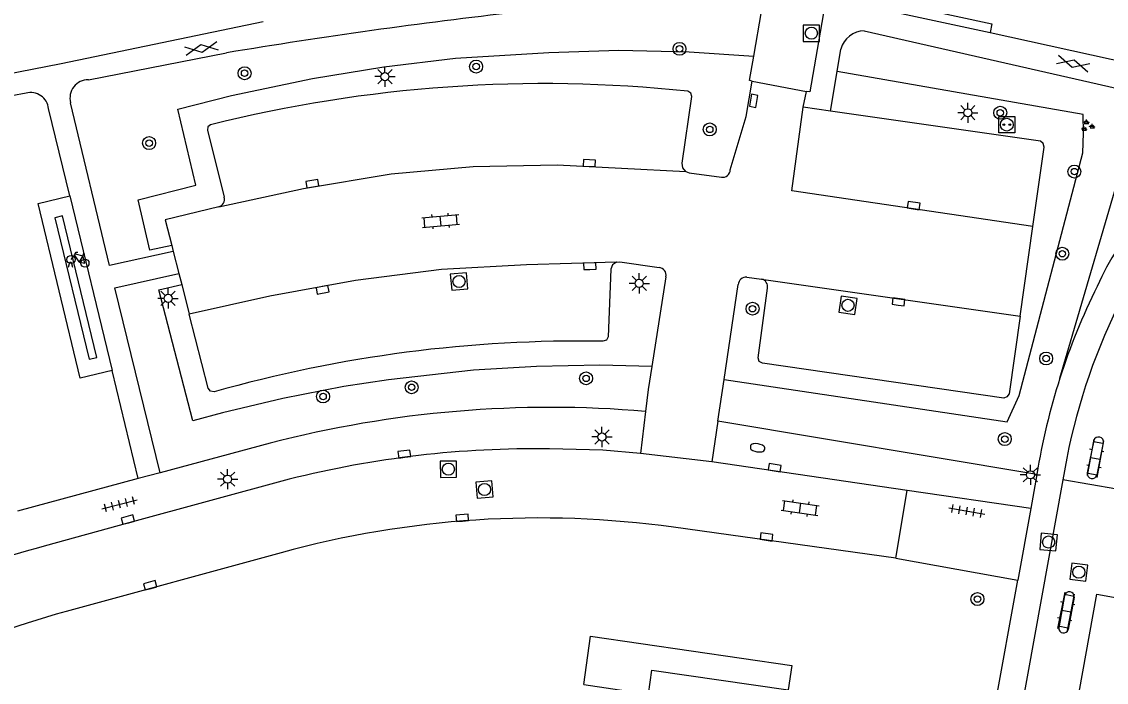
# Model space of a CAD drawing. Extents: x 131000 to 133013, y 393000 to 396501.
# Drawn here: x 131145.1 to 131212.1, y 395576.3 to 395617.2 of the extents above; entities that cross this region are included whole.
import ezdxf

# ---------------------------------------------------------------- set-up
doc = ezdxf.new("R2010")
doc.units = 0
for name, color, linetype in [('gg-bbg-onder overbouw', 7, 'Continuous'), ('gg-bbg-pand overbouw', 7, 'Continuous'), ('gg-knt-onverhard', 7, 'Continuous'), ('gg-knt-verharding', 7, 'Continuous'), ('gg-knt-verharding nz', 7, 'Continuous'), ('gt-grn-groengrens', 7, 'Continuous'), ('gt-grn-weggrens', 7, 'Continuous'), ('gt-symb-boom', 7, 'Continuous'), ('gt-symb-brandkraan', 7, 'Continuous'), ('gt-symb-fietsenrek', 7, 'Continuous'), ('gt-symb-gesloten verharding', 7, 'Continuous'), ('gt-symb-groenvak', 7, 'Continuous'), ('gt-symb-klinker verharding', 7, 'Continuous'), ('gt-symb-kolk', 7, 'Continuous'), ('gt-symb-laadpunt elektrisch vervoer', 7, 'Continuous'), ('gt-symb-lichtmast', 7, 'Continuous'), ('gt-symb-rioolschacht', 7, 'Continuous'), ('gt-symb-tegel verharding', 7, 'Continuous')]:
    doc.layers.add(name, color=color, linetype=linetype)

# ---------------------------------------------------------------- blocks, each defined once
blk = doc.blocks.new('gt0-GESVH1')
at = {"layer": 'gt-symb-gesloten verharding'}
for p, q in [((-0.992, -0.261), (0.008, 0.239)), ((0.008, -0.261), (-0.992, 0.239)), ((0.008, 0.239), (1.008, -0.261)), ((1.008, 0.239), (0.008, -0.261))]:
    blk.add_line(p, q, dxfattribs=at)
blk = doc.blocks.new('gt0-BOOM')
at = {"layer": 'gt-symb-boom'}
for radius in [0.4, 0.2]:
    blk.add_circle((0, 0), radius, dxfattribs=at)
blk = doc.blocks.new('gt0-LMAST')
at = {"layer": 'gt-symb-lichtmast'}
for p, q in [((-0.182, 0.173), (-0.447, 0.438)), ((-0.005, 0.246), (-0.005, 0.621)), ((0.172, 0.173), (0.437, 0.438)), ((-0.255, -0.004), (-0.63, -0.004)), ((-0.182, -0.181), (-0.447, -0.446)), ((-0.005, -0.254), (-0.005, -0.629)), ((0.437, -0.446), (0.172, -0.181)), ((0.245, -0.004), (0.62, -0.004))]:
    blk.add_line(p, q, dxfattribs=at)
blk.add_circle((-0.005, -0.004), 0.25, dxfattribs=at)
blk = doc.blocks.new('gt0-RS')
at = {"layer": 'gt-symb-rioolschacht'}
blk.add_lwpolyline([(-0.5, -0.5), (0.5, -0.5), (0.5, 0.5), (-0.5, 0.5)], close=True, dxfattribs=at)
blk.add_circle((0, 0), 0.375, dxfattribs=at)
blk = doc.blocks.new('gt0-LEV')
at = {"layer": 'gt-symb-laadpunt elektrisch vervoer'}
blk.add_lwpolyline([(-0.486, 0.501), (0.486, 0.501), (0.486, -0.499), (-0.486, -0.499)], close=True, dxfattribs=at)
for centre, radius in [((0, 0), 0.393), ((-0.186, 0), 0.0566), ((0.186, 0), 0.0566)]:
    blk.add_circle(centre, radius, dxfattribs=at)
blk = doc.blocks.new('gt0-GRVAK')
at = {"layer": 'gt-symb-groenvak'}
for p, q in [((-0.11, 0.189), (-0.228, 0.24)), ((-0.182, 0.153), (0.088, 0.153)), ((-0.091, 0.211), (-0.156, 0.322)), ((-0.047, 0.214), (-0.047, 0.393)), ((-0.004, 0.211), (0.061, 0.322)), ((0.015, 0.189), (0.133, 0.24)), ((0.262, -0.052), (0.197, 0.059)), ((0.305, -0.049), (0.305, 0.13)), ((0.349, -0.052), (0.414, 0.059)), ((-0.245, -0.228), (-0.363, -0.177)), ((-0.318, -0.264), (-0.047, -0.264)), ((-0.226, -0.206), (-0.291, -0.095)), ((-0.183, -0.203), (-0.183, -0.024)), ((-0.139, -0.206), (-0.074, -0.095)), ((-0.12, -0.228), (-0.002, -0.177)), ((0.243, -0.074), (0.125, -0.023)), ((0.17, -0.11), (0.441, -0.11)), ((0.368, -0.074), (0.486, -0.023))]:
    blk.add_line(p, q, dxfattribs=at)
blk = doc.blocks.new('gt0-KOLK')
at = {"layer": 'gt-symb-kolk'}
blk.add_lwpolyline([(0, 0), (0.375, 0), (0.375, 0.4), (-0.375, 0.4), (-0.375, 0), (0, 0)], dxfattribs=at)
blk = doc.blocks.new('gt0-KL1')
at = {"layer": 'gt-symb-klinker verharding'}
for p, q in [((-1.15, 0.3), (1.15, 0.3)), ((-1, -0.3), (-1, 0.3)), ((-0.5, 0.3), (-0.5, 0.45)), ((0, -0.3), (0, 0.3)), ((0.5, 0.3), (0.5, 0.45)), ((1, -0.3), (1, 0.3)), ((-1.15, -0.3), (1.15, -0.3)), ((-0.5, -0.45), (-0.5, -0.3)), ((0.5, -0.45), (0.5, -0.3))]:
    blk.add_line(p, q, dxfattribs=at)
blk = doc.blocks.new('gt0-BR')
at = {"layer": 'gt-symb-brandkraan'}
for centre, radius, start, end in [((-0.244, 0), 0.206, 107.56694, 252.43307), ((0.599, -2.664), 3, 106.89205, 107.56694), ((0, -0.691), 0.938, 73.10799, 106.89205), ((-0.599, -2.664), 3, 72.43309, 73.10799), ((0.244, 0), 0.206, 287.56695, 72.43309), ((0.599, 2.664), 3, 252.43307, 253.10797), ((0, 0.691), 0.938, 253.10797, 286.89206), ((-0.599, 2.664), 3, 286.89206, 287.56695)]:
    blk.add_arc(centre, radius, start, end, dxfattribs=at)
blk = doc.blocks.new('gt0-FREK')
at = {"layer": 'gt-symb-fietsenrek'}
for p, q in [((0.259, 0.762), (0.294, 0.823)), ((0.54, 0.335), (0.259, 0.762)), ((0.294, 0.823), (0.767, 0.714)), ((0.767, 0.714), (0.54, 0.335)), ((0.757, 0.841), (0.866, 0.816)), ((0.767, 0.714), (0.84, 0.822)), ((0.895, 0.252), (0.767, 0.714))]:
    blk.add_line(p, q, dxfattribs=at)
for points in [[(0.036, 0.476), (0.228, 0.708), (0.259, 0.762)], [(0.294, 0.823), (0.36, 0.937), (0.452, 0.935)], [(-0.124, 0), (-0.047, 0.312), (0.053, 0.312), (0.12, 0)], [(0.54, 0.335), (0.555, 0.305), (0.895, 0.252)]]:
    blk.add_lwpolyline(points, dxfattribs=at)
for centre in [(0.036, 0.476), (0.895, 0.252)]:
    blk.add_circle(centre, 0.252, dxfattribs=at)
blk = doc.blocks.new('gt0-TEG1')
at = {"layer": 'gt-symb-tegel verharding'}
for p, q in [((-1.125, 0), (1.125, 0)), ((-0.9, -0.25), (-0.9, 0.25)), ((-0.45, -0.25), (-0.45, 0.25)), ((0, -0.25), (0, 0.25)), ((0.45, -0.25), (0.45, 0.25)), ((0.9, -0.25), (0.9, 0.25))]:
    blk.add_line(p, q, dxfattribs=at)

msp = doc.modelspace()

# ---------------------------------------------------------------- linework, layer by layer
at = {"layer": 'gg-bbg-onder overbouw'}
msp.add_lwpolyline([(131179.81, 395576.199), (131183.81, 395575.613), (131184.006, 395577.086), (131192.43, 395575.876)], dxfattribs=at)
at = {"layer": 'gg-bbg-pand overbouw'}
msp.add_lwpolyline([(131179.81, 395576.199), (131180.214, 395579.181), (131192.659, 395577.366), (131192.43, 395575.876)], dxfattribs=at)
at = {"layer": 'gg-knt-onverhard'}
msp.add_line((131190.311, 395615.032), (131190.787, 395617.784), dxfattribs=at)
msp.add_lwpolyline([(131190.215, 395613.484), (131190.049, 395613.515), (131190.311, 395615.032)], dxfattribs=at)
at = {"layer": 'gg-knt-verharding'}
for p, q in [((131194.781, 395618.666), (131204.916, 395616.482)), ((131197.139, 395616.581), (131214.357, 395612.675)), ((131204.916, 395616.482), (131225.203, 395612.034)), ((131149.201, 395613.568), (131157.74, 395615.229)), ((131195.468, 395614.07), (131195.698, 395615.46)), ((131195.063, 395611.624), (131195.468, 395614.07)), ((131190.215, 395613.484), (131193.58, 395612.846)), ((131145.343, 395612.743), (131139.407, 395611.616)), ((131193.365, 395611.868), (131193.58, 395612.846)), ((131148.049, 395606.391), (131146.742, 395611.783)), ((131195.063, 395611.624), (131193.365, 395611.868)), ((131206.768, 395598.96), (131207.554, 395604.495)), ((131154.347, 395603.329), (131152.992, 395603.046)), ((131154.347, 395603.329), (131154.445, 395602.947)), ((131154.445, 395602.947), (131154.788, 395601.603)), ((131154.788, 395601.603), (131154.966, 395600.908)), ((131153.553, 395600.587), (131154.966, 395600.908)), ((131154.966, 395600.908), (131155.431, 395599.089)), ((131184.878, 395601.396), (131184.015, 395595.853)), ((131188.479, 395595.039), (131189.351, 395600.91)), ((131189.881, 395601.36), (131190.792, 395601.247)), ((131152.279, 395588.926), (131150.657, 395595.602)), ((131188.098, 395592.473), (131188.479, 395595.039)), ((131183.632, 395593.072), (131183.323, 395590.482)), ((131188.098, 395592.473), (131187.725, 395589.959)), ((131207.801, 395589.181), (131188.098, 395592.473)), ((131160.433, 395591.108), (131153.63, 395589.288)), ((131211.319, 395591.274), (131210.921, 395589.287)), ((131211.526, 395589.163), (131211.925, 395591.126)), ((131187.725, 395589.959), (131183.323, 395590.482)), ((131209.653, 395590.187), (131209.412, 395588.856)), ((131199.788, 395588.193), (131187.725, 395589.959)), ((131152.279, 395588.926), (131144.809, 395586.909)), ((131153.63, 395589.288), (131152.279, 395588.926)), ((131199.08, 395584.008), (131199.788, 395588.193)), ((131199.08, 395584.008), (131185.351, 395585.916)), ((131161.1, 395584.336), (131147.818, 395580.707)), ((131199.08, 395584.008), (131206.632, 395582.654)), ((131194.906, 395517.908), (131206.632, 395582.654)), ((131209.522, 395581.71), (131209.164, 395579.712)), ((131210.102, 395581.606), (131209.744, 395579.607))]:
    msp.add_line(p, q, dxfattribs=at)
for points in [[(131194.781, 395618.666), (131193.766, 395612.811), (131193.58, 395612.846)], [(131159.988, 395617.152), (131147.521, 395614.557), (131139.693, 395613.02)], [(131188.858, 395607.998), (131189.834, 395611.294), (131190.215, 395613.484)], [(131186.105, 395607.901), (131185.927, 395608.123), (131185.888, 395608.405), (131186.479, 395612.526), (131186.421, 395612.737), (131186.238, 395612.856)], [(131154.445, 395602.947), (131150.508, 395602.091), (131148.095, 395612.145)], [(131207.554, 395604.495), (131208.251, 395609.407), (131208.204, 395609.628), (131208.023, 395609.764), (131195.063, 395611.624)], [(131156.748, 395610.78), (131156.569, 395610.657), (131156.548, 395610.441), (131157.583, 395606.312)], [(131186.105, 395607.901), (131186.322, 395607.808), (131188.309, 395607.544)], [(131150.657, 395595.602), (131148.698, 395595.127), (131146.085, 395605.915), (131148.049, 395606.391)], [(131157.251, 395605.717), (131153.941, 395604.918), (131154.347, 395603.329)], [(131181.821, 395602.304), (131181.578, 395602.136), (131181.489, 395601.855), (131181.317, 395597.692), (131181.214, 395597.479), (131180.988, 395597.409)], [(131181.821, 395602.304), (131182.039, 395602.311), (131184.46, 395601.965)], [(131153.63, 395589.288), (131150.835, 395600.713), (131154.788, 395601.603)], [(131206.768, 395598.96), (131206.085, 395594.152), (131205.957, 395593.976), (131205.76, 395593.883), (131190.843, 395596.052), (131190.641, 395596.165), (131190.586, 395596.39), (131191.155, 395600.692)], [(131156.96, 395594.279), (131156.735, 395594.32), (131156.603, 395594.506), (131155.431, 395599.089)], [(131184.015, 395595.853), (131183.794, 395594.434), (131183.632, 395593.072)], [(131183.323, 395590.482), (131180.976, 395590.679), (131177.699, 395590.754)], [(131161.61, 395588.88), (131151.691, 395586.198), (131146.471, 395584.739)], [(131209.412, 395588.856), (131193.327, 395500), (131183.984, 395447.802)], [(131206.002, 395551.276), (131211.514, 395581.791), (131212.99, 395581.524)]]:
    msp.add_lwpolyline(points, dxfattribs=at)
for centre, radius, start, end in [((131213.605, 395280.943), 338.922, 96.41915, 99.48742), ((131197.153, 395615.076), 1.505, 90.52903, 165.23194), ((131149.19, 395612.435), 1.133, 89.45905, 194.83002), ((131177.343, 395528.715), 84.61, 83.96546, 104.08813), ((131145.623, 395611.652), 1.126, 6.66384, 104.41999), ((131225.644, 395594.685), 15.376, 117.40729, 156.56425), ((131188.381, 395608.016), 0.478, 261.35307, 357.82558), ((131157.138, 395606.17), 0.467, 284.02097, 17.65746), ((131184.419, 395601.497), 0.47, 347.56261, 85.04104), ((131189.826, 395600.888), 0.475, 83.35073, 177.31556), ((131190.694, 395600.787), 0.471, 348.40642, 77.96729), ((131247.943, 395582.688), 40.664, 153.5491, 162.18051), ((131246.805, 395582.899), 37.86, 152.89167, 168.9016), ((131179.551, 395514.646), 82.775, 89.00544, 105.83821), ((131247.929, 395582.692), 40.65, 162.18007, 170.81463), ((131177.749, 395524.561), 68.763, 85.09248, 104.58563), ((131211.617, 395591.182), 0.312, 349.76408, 162.78718), ((131176.735, 395529.028), 61.734, 89.10529, 104.18213), ((131211.225, 395589.233), 0.309, 169.85404, 346.98025), ((131177.06, 395526.267), 60.223, 82.08712, 105.36821), ((131158.269, 395539.107), 47.132, 104.49583, 124.2093), ((131209.809, 395581.643), 0.295, 352.88703, 166.78158), ((131159.43, 395537.183), 45.046, 104.93778, 130.29673), ((131209.457, 395579.674), 0.295, 172.67167, 346.80558)]:
    msp.add_arc(centre, radius, start, end, dxfattribs=at)
at = {"layer": 'gg-knt-verharding nz'}
for p, q in [((131148.049, 395606.391), (131150.657, 395595.602)), ((131190.792, 395601.247), (131206.768, 395598.96))]:
    msp.add_line(p, q, dxfattribs=at)
for points in [[(131207.554, 395604.495), (131192.657, 395606.703), (131193.365, 395611.868)], [(131157.251, 395605.717), (131162.492, 395606.846), (131167.904, 395607.757), (131172.976, 395608.205), (131178.167, 395608.308), (131186.105, 395607.901)], [(131149.238, 395596.297), (131149.724, 395596.415), (131147.605, 395605.162), (131147.119, 395605.044), (131149.238, 395596.297)], [(131181.821, 395602.304), (131176.259, 395602.12), (131171.012, 395601.844), (131165.712, 395601.164), (131160.414, 395600.195), (131155.431, 395599.089)]]:
    msp.add_lwpolyline(points, dxfattribs=at)
at = {"layer": 'gt-grn-groengrens'}
msp.add_line((131209.23, 395595.132), (131214.357, 395612.675), dxfattribs=at)
for points in [[(131201.05, 395627.933), (131201.562, 395630.572), (131197.444, 395631.372), (131195.336, 395619.111), (131205.032, 395617.022), (131204.916, 395616.482)], [(131152.992, 395603.046), (131152.283, 395606.155), (131155.838, 395607.046), (131154.723, 395611.754), (131158.037, 395612.596), (131163.052, 395613.651), (131167.451, 395614.365), (131171.876, 395614.889), (131177.64, 395615.249), (131181.976, 395615.385), (131186.315, 395615.287), (131190.311, 395615.032)], [(131188.479, 395595.039), (131205.98, 395592.436), (131206.709, 395594.063), (131210.646, 395609.059), (131210.696, 395610.264), (131210.657, 395611.411), (131195.468, 395614.07)], [(131184.015, 395595.853), (131180.807, 395595.935), (131176.894, 395595.853), (131172.987, 395595.617), (131167.743, 395595.035), (131164.972, 395594.603), (131161.214, 395593.878), (131157.489, 395592.996), (131155.646, 395592.498), (131153.553, 395600.587)]]:
    msp.add_lwpolyline(points, dxfattribs=at)
at = {"layer": 'gt-grn-weggrens'}
for p, q in [((131207.801, 395589.181), (131207.424, 395587.074)), ((131212.748, 395588.277), (131209.412, 395588.856)), ((131207.424, 395587.074), (131199.788, 395588.193)), ((131207.424, 395587.074), (131206.632, 395582.654))]:
    msp.add_line(p, q, dxfattribs=at)

# ---------------------------------------------------------------- block references
at = {"layer": 'gt-symb-boom'}
for p in [(131185.724, 395615.474), (131158.85, 395613.969), (131173.155, 395614.38), (131205.544, 395611.524), (131187.59, 395610.496), (131152.949, 395609.649), (131210.122, 395607.892), (131209.378, 395602.816), (131190.237, 395599.42), (131208.378, 395596.344), (131169.173, 395594.563), (131179.95, 395595.116), (131163.698, 395593.996), (131205.822, 395591.361)]:
    msp.add_blockref('gt0-BOOM', p, dxfattribs=at)
at = {"layer": 'gt-symb-boom', "rotation": -100.25359802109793}
msp.add_blockref('gt0-BOOM', (131204.133, 395581.481), dxfattribs=at)
at = {"layer": 'gt-symb-brandkraan', "rotation": -9.09480497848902}
msp.add_blockref('gt0-BR', (131190.544, 395590.827), dxfattribs=at)
at = {"layer": 'gt-symb-fietsenrek'}
msp.add_blockref('gt0-FREK', (131148.088, 395601.981), dxfattribs=at)
at = {"layer": 'gt-symb-gesloten verharding'}
for p, rotation in [((131156.18, 395615.504), 9.613025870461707), ((131210.047, 395614.575), -14.898187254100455)]:
    msp.add_blockref('gt0-GESVH1', p, dxfattribs=dict(at, rotation=rotation))
at = {"layer": 'gt-symb-groenvak'}
msp.add_blockref('gt0-GRVAK', (131210.919, 395610.709), dxfattribs=at)
at = {"layer": 'gt-symb-klinker verharding'}
for p, rotation in [((131170.965, 395604.839), 5.049166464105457), ((131211.418, 395590.183), -100.25359802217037), ((131193.18, 395587.104), -7.935550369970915), ((131209.62, 395580.722), 78.7574742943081)]:
    msp.add_blockref('gt0-KL1', p, dxfattribs=dict(at, rotation=rotation))
at = {"layer": 'gt-symb-kolk'}
for p, rotation in [((131190.507, 395612.229), 80.15137761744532), ((131180.139, 395608.215), -2.693611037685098), ((131163.063, 395606.943), 9.556527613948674), ((131200.168, 395605.592), -8.219209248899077), ((131180.19, 395601.85), 2.121096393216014), ((131163.633, 395600.784), -169.6900296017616), ((131199.232, 395599.644), -7.465974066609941), ((131168.748, 395590.243), 7.409184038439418), ((131191.579, 395589.401), -8.397572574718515), ((131151.691, 395586.198), 15.134475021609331), ((131172.318, 395586.303), 4.87788086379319), ((131191.07, 395585.121), -8.340866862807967), ((131153.073, 395582.143), 15.606930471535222)]:
    msp.add_blockref('gt0-KOLK', p, dxfattribs=dict(at, rotation=rotation))
at = {"layer": 'gt-symb-laadpunt elektrisch vervoer'}
msp.add_blockref('gt0-LEV', (131205.948, 395610.789), dxfattribs=at)
at = {"layer": 'gt-symb-lichtmast'}
for p in [(131167.525, 395613.762), (131203.544, 395611.528), (131183.24, 395600.989), (131154.128, 395600.062), (131180.936, 395591.499), (131157.802, 395588.892), (131207.413, 395589.16)]:
    msp.add_blockref('gt0-LMAST', p, dxfattribs=at)
at = {"layer": 'gt-symb-rioolschacht'}
msp.add_blockref('gt0-RS', (131193.873, 395616.438), dxfattribs=at)
for p, rotation in [((131172.1, 395601.103), 5.106241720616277), ((131196.133, 395599.63), -8.916036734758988), ((131171.442, 395589.502), 0.7448031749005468), ((131173.674, 395588.249), 5.334440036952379), ((131208.53, 395585.003), 175.00791883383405), ((131210.397, 395583.146), -6.833672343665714)]:
    msp.add_blockref('gt0-RS', p, dxfattribs=dict(at, rotation=rotation))
at = {"layer": 'gt-symb-tegel verharding'}
for p, rotation in [((131151.118, 395587.335), 14.591956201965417), ((131203.473, 395586.921), -9.792146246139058)]:
    msp.add_blockref('gt0-TEG1', p, dxfattribs=dict(at, rotation=rotation))

doc.saveas('drawing.dxf')
